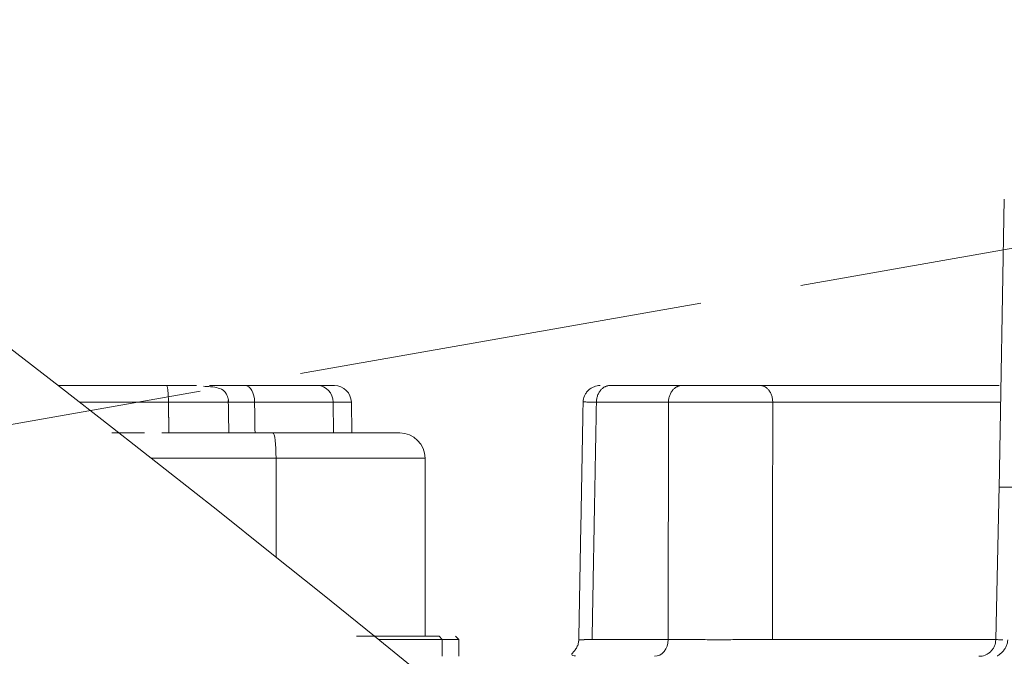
# Model space of a CAD drawing. Header units: millimetres. Extents: x 5437 to 18441, y -4466 to 3128.
# Tile 269 of 497: x 8381 to 8410, y 562 to 581. Entities that reach past the tile are written whole.
import ezdxf

# ---------------------------------------------------------------- set-up
doc = ezdxf.new("R2010")
doc.units = ezdxf.units.MM
doc.linetypes.add('ACAD_ISO02W100', pattern=[15, 12, -3])
doc.layers.add('1', color=7, linetype='Continuous', true_color=0xffffff)
doc.styles.add('TXT08', font='txt.shx', dxfattribs={"width": 0.8, "bigfont": 'gbcbig.shx'})
doc.dimstyles.new('YanXiu', dxfattribs={"dimtxt": 40, "dimasz": 30, "dimexe": 0.66, "dimexo": 0.66, "dimgap": 0.66, "dimtad": 0, "dimdec": 1, "dimdsep": 46, "dimtxsty": 'TXT08', "dimcen": 0, "dimclrd": 256, "dimclre": 165, "dimclrt": 90, "dimazin": 2, "dimtfac": 1, "dimtdec": 1, "dimtofl": 0, "dimtmove": 0, "dimatfit": 3, "dimfxl": 1, "dimlwd": 5, "dimlwe": 13, "dimarcsym": 0})

# ---------------------------------------------------------------- blocks, each defined once
blk = doc.blocks.new('*D35')
at = {"color": 165, "lineweight": 13, "transparency": 16777216}
for p, q in [((8947.864, 668.084), (9114.527, -277.112)), ((8081.233, 515.273), (8247.896, -429.922))]:
    blk.add_line(p, q, dxfattribs=at)
at = {"lineweight": 5, "transparency": 16777216}
for p, q in [((9084.868, -281.671), (8721.139, -345.806)), ((8277.326, -424.063), (8641.055, -359.927))]:
    blk.add_line(p, q, dxfattribs=at)
at = {"lineweight": 20, "transparency": 16777216}
for points in [[(9084, -276.747), (9085.737, -286.595), (9114.413, -276.462)], [(8276.458, -419.139), (8278.194, -428.987), (8247.782, -429.272)]]:
    blk.add_solid(points, dxfattribs=at)
at = {"layer": 'Defpoints', "color": 0, "lineweight": 20, "transparency": 16777216}
for p in [(8947.749, 668.734), (8081.118, 515.923), (9114.413, -276.462)]:
    blk.add_point(p, dxfattribs=at)
at = {"color": 90, "lineweight": 20, "transparency": 16777216, "insert": (8681.097, -352.867), "char_height": 40, "attachment_point": 5, "rotation": 10, "style": 'TXT08'}
blk.add_mtext('880', dxfattribs=at)
blk = doc.blocks.new('*D38')
at = {"color": 165, "lineweight": 13, "transparency": 16777216}
blk.add_line((8986.17, 447.037), (8717.324, 399.632), dxfattribs=at)
at = {"lineweight": 5, "transparency": 16777216}
for start, end in [(171.109661, 178.69322), (181.30678, 188.890339)]:
    blk.add_arc((10243.473, 668.734), 1549.032, start, end, dxfattribs=at)
at = {"lineweight": 20, "transparency": 16777216}
for points in [[(8708.118, 908.947), (8717.983, 907.306), (8717.974, 937.72)], [(8717.983, 430.161), (8708.118, 428.52), (8717.974, 399.747)]]:
    blk.add_solid(points, dxfattribs=at)
at = {"layer": 'Defpoints', "color": 0, "lineweight": 20, "transparency": 16777216}
for p in [(7952.772, 1072.646), (8986.82, 890.315), (8697.061, 758.802), (10020.868, 629.482), (8986.82, 447.152)]:
    blk.add_point(p, dxfattribs=at)
at = {"color": 90, "lineweight": 20, "transparency": 16777216, "insert": (8694.44, 668.734), "char_height": 40, "attachment_point": 5, "rotation": 90, "style": 'TXT08'}
blk.add_mtext('20°', dxfattribs=at)
blk = doc.blocks.new('*D40')
at = {"lineweight": 5, "transparency": 16777216}
for start, end in [(104.30221, 139.92848), (150.07152, 185.69779)]:
    blk.add_arc((9169.331, 707.804), 399.627, start, end, dxfattribs=at)
at = {"lineweight": 20, "transparency": 16777216}
for points in [[(9069.556, 1099.933), (9071.661, 1090.157), (9099.936, 1101.36)], [(8776.632, 668.812), (8766.725, 667.446), (8775.775, 638.41)]]:
    blk.add_solid(points, dxfattribs=at)
at = {"layer": 'Defpoints', "color": 0, "lineweight": 20, "transparency": 16777216}
for p in [(8987, 1741.853), (8912.456, 1013.936), (9169.331, 707.804), (8947.749, 668.734), (8081.118, 515.923)]:
    blk.add_point(p, dxfattribs=at)
at = {"color": 90, "lineweight": 20, "transparency": 16777216, "insert": (8841.976, 937.021), "char_height": 40, "attachment_point": 5, "rotation": 55, "style": 'TXT08'}
blk.add_mtext('90°', dxfattribs=at)
blk = doc.blocks.new('*D43')
at = {"color": 165, "lineweight": 13, "transparency": 16777216}
for p, q in [((10020.868, 628.822), (10020.868, -1427.236)), ((8401.118, -46.541), (8401.118, -1427.236))]:
    blk.add_line(p, q, dxfattribs=at)
at = {"lineweight": 5, "transparency": 16777216}
for p, q in [((8431.118, -1426.576), (9141, -1426.576)), ((9990.868, -1426.576), (9280.987, -1426.576))]:
    blk.add_line(p, q, dxfattribs=at)
at = {"lineweight": 20, "transparency": 16777216}
for points in [[(8431.118, -1421.576), (8431.118, -1431.576), (8401.118, -1426.576)], [(9990.868, -1421.576), (9990.868, -1431.576), (10020.868, -1426.576)]]:
    blk.add_solid(points, dxfattribs=at)
at = {"layer": 'Defpoints', "color": 0, "lineweight": 20, "transparency": 16777216}
for p in [(10020.868, 629.482), (8401.118, -45.881), (10020.868, -1426.576)]:
    blk.add_point(p, dxfattribs=at)
at = {"color": 90, "lineweight": 20, "transparency": 16777216, "insert": (9210.993, -1426.576), "char_height": 40, "attachment_point": 5, "style": 'TXT08'}
blk.add_mtext('1619.7', dxfattribs=at)
blk = doc.blocks.new('*D45')
at = {"color": 165, "lineweight": 13, "transparency": 16777216}
for p, q in [((8078.879, 2459.339), (10490.549, 2459.339)), ((8614.278, -4.077), (10490.549, -4.077))]:
    blk.add_line(p, q, dxfattribs=at)
at = {"lineweight": 5, "transparency": 16777216}
for p, q in [((10489.889, 2429.339), (10489.889, 1308.291)), ((10489.889, 25.923), (10489.889, 1146.971))]:
    blk.add_line(p, q, dxfattribs=at)
at = {"lineweight": 20, "transparency": 16777216}
for points in [[(10484.889, 2429.339), (10494.889, 2429.339), (10489.889, 2459.339)], [(10484.889, 25.923), (10494.889, 25.923), (10489.889, -4.077)]]:
    blk.add_solid(points, dxfattribs=at)
at = {"layer": 'Defpoints', "color": 0, "lineweight": 20, "transparency": 16777216}
for p in [(8078.219, 2459.339), (10489.889, 2459.339), (8613.618, -4.077)]:
    blk.add_point(p, dxfattribs=at)
at = {"color": 90, "lineweight": 20, "transparency": 16777216, "insert": (10489.889, 1227.631), "char_height": 40, "attachment_point": 5, "rotation": 90, "style": 'TXT08'}
blk.add_mtext('2463.4', dxfattribs=at)
blk = doc.blocks.new('*D48')
at = {"color": 165, "lineweight": 13, "transparency": 16777216}
for p, q in [((8081.118, 1395.263), (8081.118, -113.343)), ((8401.118, -46.541), (8401.118, -113.343))]:
    blk.add_line(p, q, dxfattribs=at)
at = {"lineweight": 5, "transparency": 16777216}
for p, q in [((8111.118, -112.683), (8200.458, -112.683)), ((8371.118, -112.683), (8281.778, -112.683))]:
    blk.add_line(p, q, dxfattribs=at)
at = {"lineweight": 20, "transparency": 16777216}
for points in [[(8111.118, -107.683), (8111.118, -117.683), (8081.118, -112.683)], [(8371.118, -107.683), (8371.118, -117.683), (8401.118, -112.683)]]:
    blk.add_solid(points, dxfattribs=at)
at = {"layer": 'Defpoints', "color": 0, "lineweight": 20, "transparency": 16777216}
for p in [(8081.118, 1395.923), (8401.118, -45.881), (8401.118, -112.683)]:
    blk.add_point(p, dxfattribs=at)
at = {"color": 90, "lineweight": 20, "transparency": 16777216, "insert": (8241.118, -112.683), "char_height": 40, "attachment_point": 5, "style": 'TXT08'}
blk.add_mtext('320', dxfattribs=at)

msp = doc.modelspace()

# ---------------------------------------------------------------- linework, layer by layer
at = {"color": 4, "linetype": 'ACAD_ISO02W100', "lineweight": 20}
msp.add_line((8947.74919, 668.7336), (8081.11836, 515.92321), dxfattribs=at)
at = {"color": 7, "lineweight": 20}
msp.add_arc((8078.21928, 516.97839), 1942.36096, 17.50812349, 223.34882114, dxfattribs=at)
at = {"layer": '1', "color": 0, "lineweight": 20}
for p, q in [((8410.13977, 575.43193), (8409.99043, 566.87635)), ((8382.21845, 569.92321), (8385.41015, 569.92321)), ((8387.73038, 569.92321), (8389.86983, 569.92321)), ((8390.36712, 569.92321), (8389.86983, 569.92321)), ((8398.50173, 569.92321), (8400.62889, 569.92321)), ((8385.46693, 569.43019), (8382.85165, 569.43019)), ((8390.32839, 569.43019), (8388.01087, 569.43019)), ((8390.32839, 569.43019), (8390.86707, 569.43019)), ((8390.32839, 569.43019), (8390.34, 568.5232)), ((8390.87974, 568.5232), (8390.86707, 569.43019)), ((8400.22711, 569.43019), (8398.09996, 569.43019)), ((8410.03502, 569.43019), (8403.30413, 569.43019)), ((8388.6435, 567.77321), (8384.96683, 567.77321)), ((8388.6435, 567.77321), (8393.04335, 567.77321)), ((8388.6435, 567.77321), (8388.6435, 564.85642)), ((8393.04335, 562.52321), (8393.04335, 567.77321)), ((8409.99214, 566.97006), (8409.88737, 562.40797)), ((8393.54663, 562.42321), (8391.66592, 562.42321)), ((8393.4549, 562.52321), (8393.54663, 562.4232)), ((8393.54663, 561.92321), (8393.54663, 562.42321)), ((8393.54663, 562.42321), (8394.04335, 562.42321)), ((8394.04335, 562.42321), (8393.94335, 562.52321)), ((8394.04335, 561.92321), (8394.04335, 562.4232)), ((8397.97259, 562.41623), (8400.21891, 562.41623)), ((8403.29824, 562.41623), (8409.88784, 562.41623))]:
    msp.add_line(p, q, dxfattribs=at)
for centre, radius, start, end in [((8013.90589, 96.27159), 600, 26.44604786, 75.16248942), ((8390.36712, 569.42321), 0.5, 0.8, 90), ((8392.29335, 567.77321), 0.75, 0, 90)]:
    msp.add_arc(centre, radius, start, end, dxfattribs=at)
for centre, major_axis, ratio, start_param, end_param in [((8387.73038, 569.42321), (0, 0.5), 0.56105001, 4.72635161, 6.28318531), ((8389.86983, 569.42321), (0, -0.5), 0.91721347, 1.58475896, 3.14159265), ((8388.55347, 567.77321), (0, -0.75), 0.12003009, 1.57079633, 3.14159265), ((8399.81713, 562.42321), (0, 0.5), 0.80362788, 3.14159265, 4.69842635)]:
    msp.add_ellipse(centre, major_axis=major_axis, ratio=ratio, start_param=start_param, end_param=end_param, dxfattribs=at)
for points, degree, knots in [([(8385.41015, 569.92321), (8385.47003, 569.92321), (8385.52931, 569.92321), (8385.58814, 569.92321), (8385.70342, 569.92321), (8385.81533, 569.92321), (8385.87035, 569.92321), (8385.99595, 569.92321), (8386.11337, 569.92321), (8386.17777, 569.92321), (8386.23877, 569.92321), (8386.29597, 569.92321)], 5, [0, 0, 0, 0, 0, 0, 0.30005124, 0.30005124, 0.30005124, 0.59835653, 0.59835653, 0.59835653, 1, 1, 1, 1, 1, 1]), ([(8386.68288, 569.92321), (8386.68623, 569.92321), (8386.68972, 569.92321), (8386.69335, 569.92321), (8386.74883, 569.92321), (8386.83426, 569.92321), (8386.93891, 569.92321), (8387.14358, 569.92321), (8387.40056, 569.92321), (8387.50487, 569.92321), (8387.61472, 569.92321), (8387.73038, 569.92321)], 5, [0, 0, 0, 0, 0, 0, 0.0434709, 0.0434709, 0.0434709, 0.64069683, 0.64069683, 0.64069683, 1, 1, 1, 1, 1, 1]), ([(8398.21243, 569.92321), (8398.14772, 569.92259), (8398.05446, 569.90517), (8397.93803, 569.8459), (8397.85841, 569.78238), (8397.79323, 569.70418), (8397.73159, 569.58911), (8397.71239, 569.49661), (8397.71064, 569.43227)], 3, [0, 0, 0, 0, 0.23906447, 0.367615, 0.49893976, 0.63041364, 0.75939623, 1, 1, 1, 1]), ([(8400.62889, 569.92321), (8400.66473, 569.92321), (8400.70277, 569.92321), (8400.74318, 569.92321), (8400.82788, 569.92321), (8400.92083, 569.92321), (8400.96941, 569.92321), (8401.16951, 569.92321), (8401.39366, 569.92321), (8401.57316, 569.92321), (8401.87496, 569.92321), (8402.17179, 569.92321), (8402.28843, 569.92321), (8402.50188, 569.92321), (8402.69621, 569.92321), (8402.78296, 569.92321), (8402.86343, 569.92321), (8402.93665, 569.92321)], 5, [0, 0, 0, 0, 0, 0, 0.11370391, 0.11370391, 0.11370391, 0.22727799, 0.22727799, 0.22727799, 0.5676946, 0.5676946, 0.5676946, 0.79533231, 0.79533231, 0.79533231, 1, 1, 1, 1, 1, 1]), ([(8387.24218, 569.43177), (8387.24194, 569.45396), (8387.23786, 569.49848), (8387.22447, 569.55607), (8387.2087, 569.60167), (8387.19482, 569.63467), (8387.17904, 569.66626), (8387.15424, 569.70845), (8387.07734, 569.80667), (8386.95667, 569.8516), (8386.74864, 569.88799), (8386.57686, 569.89871), (8386.49873, 569.90135)], 3, [0, 0, 0, 0, 0.04827255, 0.09488679, 0.1172312, 0.13936, 0.16221975, 0.1871757, 0.24858253, 0.54124501, 0.8096471, 1, 1, 1, 1]), ([(8386.87449, 569.43375), (8386.83143, 569.43419), (8386.78495, 569.43454), (8386.68604, 569.43506), (8386.63362, 569.43524), (8386.52399, 569.43543), (8386.46677, 569.43544), (8386.34879, 569.43532), (8386.28802, 569.43518), (8386.16423, 569.43478), (8386.1012, 569.43451), (8385.97414, 569.43388), (8385.9101, 569.4335), (8385.78215, 569.43268), (8385.71824, 569.43222), (8385.59154, 569.43124), (8385.52875, 569.43073), (8385.46693, 569.43019)], 3, [0, 0, 0, 0, 0.125, 0.125, 0.25, 0.25, 0.375, 0.375, 0.5, 0.5, 0.625, 0.625, 0.75, 0.75, 0.875, 0.875, 1, 1, 1, 1]), ([(8387.13311, 569.43086), (8387.13307, 569.43085), (8387.13302, 569.43084), (8387.13313, 569.43083), (8387.1335, 569.43081), (8387.13412, 569.43079), (8387.13499, 569.43077), (8387.1361, 569.43075), (8387.13746, 569.43073), (8387.13905, 569.4307), (8387.14088, 569.43068), (8387.14295, 569.43065), (8387.14525, 569.43062), (8387.14779, 569.43059), (8387.15055, 569.43056), (8387.15354, 569.43053), (8387.15675, 569.43049), (8387.16019, 569.43045), (8387.16384, 569.43042), (8387.16772, 569.43037), (8387.1718, 569.43033), (8387.1761, 569.43029), (8387.18059, 569.43024), (8387.18377, 569.43021), (8387.18535, 569.43019)], 3, [0, 0, 0, 0, 0.03328866, 0.08050025, 0.12760936, 0.17461341, 0.22150984, 0.26829613, 0.3149698, 0.36152841, 0.40796956, 0.4542909, 0.5004901, 0.54656489, 0.59251303, 0.63833234, 0.68402067, 0.7295759, 0.77499598, 0.82027889, 0.86542266, 0.91042535, 0.95528508, 1, 1, 1, 1]), ([(8388.01087, 569.43019), (8388.00503, 569.43021), (8387.99334, 569.43024), (8387.97592, 569.43029), (8387.95857, 569.43033), (8387.94131, 569.43037), (8387.92413, 569.43042), (8387.90704, 569.43045), (8387.89004, 569.43049), (8387.87313, 569.43053), (8387.85633, 569.43056), (8387.83963, 569.43059), (8387.82303, 569.43062), (8387.80655, 569.43065), (8387.79019, 569.43068), (8387.77395, 569.4307), (8387.75783, 569.43073), (8387.74184, 569.43075), (8387.72598, 569.43077), (8387.71026, 569.43079), (8387.69468, 569.43081), (8387.67924, 569.43083), (8387.66395, 569.43084), (8387.64882, 569.43086), (8387.63384, 569.43087), (8387.61902, 569.43089), (8387.60436, 569.4309), (8387.58988, 569.43091), (8387.57556, 569.43092), (8387.56142, 569.43093), (8387.54746, 569.43094), (8387.53368, 569.43095), (8387.52009, 569.43096), (8387.50669, 569.43096), (8387.49348, 569.43097), (8387.48047, 569.43098), (8387.46766, 569.43098), (8387.45505, 569.43099), (8387.44265, 569.43099), (8387.43046, 569.431), (8387.41848, 569.431), (8387.40672, 569.431), (8387.39518, 569.43101), (8387.38386, 569.43101), (8387.37277, 569.43101), (8387.3619, 569.43101), (8387.35126, 569.43102), (8387.34086, 569.43102), (8387.33069, 569.43102), (8387.32076, 569.43102), (8387.31107, 569.43102), (8387.30162, 569.43102), (8387.29242, 569.43102), (8387.28346, 569.43102), (8387.27475, 569.43102), (8387.2663, 569.43102), (8387.25809, 569.43102), (8387.25013, 569.43102), (8387.24244, 569.43102), (8387.23499, 569.43102), (8387.22781, 569.43102), (8387.22088, 569.43102), (8387.21422, 569.43102), (8387.20781, 569.43102), (8387.20167, 569.43101), (8387.19578, 569.43101), (8387.19017, 569.43101), (8387.18585, 569.43101), (8387.18341, 569.43101), (8387.1827, 569.43101)], 3, [0, 0, 0, 0, 0.01410595, 0.02825758, 0.04245433, 0.05669559, 0.07098076, 0.0853092, 0.09968029, 0.11409338, 0.1285478, 0.14304286, 0.15757789, 0.17215218, 0.186765, 0.20141564, 0.21610333, 0.23082733, 0.24558687, 0.26038116, 0.27520941, 0.29007081, 0.30496455, 0.3198898, 0.33484571, 0.34983143, 0.36484609, 0.37988883, 0.39495876, 0.41005497, 0.42517658, 0.44032266, 0.45549228, 0.47068452, 0.48589843, 0.50113307, 0.51638747, 0.53166067, 0.5469517, 0.56225958, 0.57758331, 0.59292191, 0.60827437, 0.6236397, 0.63901688, 0.6544049, 0.66980274, 0.68520938, 0.70062379, 0.71604494, 0.7314718, 0.74690333, 0.76233851, 0.77777628, 0.79321562, 0.80865549, 0.82409483, 0.83953263, 0.85496782, 0.87039939, 0.88582629, 0.90124749, 0.91666195, 0.93206866, 0.94746657, 0.96285467, 0.97823194, 0.99359736, 1, 1, 1, 1]), ([(8401.72564, 569.43414), (8401.64739, 569.43464), (8401.5694, 569.43503), (8401.41551, 569.43562), (8401.33963, 569.43582), (8401.19143, 569.43603), (8401.11912, 569.43604), (8400.97932, 569.43589), (8400.91184, 569.43573), (8400.78268, 569.43528), (8400.721, 569.43498), (8400.6041, 569.43426), (8400.54888, 569.43384), (8400.44523, 569.43292), (8400.39681, 569.43241), (8400.30685, 569.43134), (8400.2653, 569.43077), (8400.22711, 569.43019)], 3, [0, 0, 0, 0, 0.125, 0.125, 0.25, 0.25, 0.375, 0.375, 0.5, 0.5, 0.625, 0.625, 0.75, 0.75, 0.875, 0.875, 1, 1, 1, 1]), ([(8403.30413, 569.43019), (8403.26057, 569.43078), (8403.21375, 569.43134), (8403.11351, 569.43242), (8403.0601, 569.43293), (8402.94691, 569.43385), (8402.88712, 569.43427), (8402.76164, 569.43499), (8402.69596, 569.43529), (8402.55948, 569.43574), (8402.4887, 569.4359), (8402.34311, 569.43605), (8402.26831, 569.43604), (8402.11605, 569.43583), (8402.03859, 569.43563), (8401.88255, 569.43504), (8401.80397, 569.43464), (8401.72564, 569.43414)], 3, [0, 0, 0, 0, 0.125, 0.125, 0.25, 0.25, 0.375, 0.375, 0.5, 0.5, 0.625, 0.625, 0.75, 0.75, 0.875, 0.875, 1, 1, 1, 1]), ([(8384.75816, 568.52321), (8384.65714, 568.52321), (8384.56189, 568.52321), (8384.47269, 568.52321), (8384.17956, 568.52321), (8383.96831, 568.52321), (8383.86255, 568.52321), (8383.80163, 568.52321), (8383.79374, 568.52321), (8383.79348, 568.52321), (8383.79335, 568.52321), (8383.79335, 568.52321)], 5, [0, 0, 0, 0, 0, 0, 0.27267623, 0.27267623, 0.27267623, 0.96447515, 0.96447515, 0.96447515, 1, 1, 1, 1, 1, 1]), ([(8385.27451, 568.52321), (8385.31618, 568.52321), (8385.35844, 568.52321), (8385.40126, 568.52321), (8385.76354, 568.52321), (8386.16306, 568.52321), (8386.53755, 568.52321), (8387.16561, 568.52321), (8387.81468, 568.52321), (8388.06195, 568.52321), (8388.30878, 568.52321), (8388.55347, 568.52321)], 5, [0, 0, 0, 0, 0, 0, 0.07788072, 0.07788072, 0.07788072, 0.65058455, 0.65058455, 0.65058455, 1, 1, 1, 1, 1, 1]), ([(8388.55347, 568.52321), (8388.95453, 568.52321), (8389.34982, 568.52321), (8389.73182, 568.52321), (8390.29996, 568.52321), (8390.80153, 568.52321), (8390.97409, 568.52321), (8391.13559, 568.52321), (8391.2851, 568.52321)], 5, [0, 0, 0, 0, 0, 0, 0.63601998, 0.63601998, 0.63601998, 1, 1, 1, 1, 1, 1]), ([(8392.29268, 568.52321), (8392.28618, 568.52321), (8392.23985, 568.52321), (8392.1538, 568.52321), (8391.90743, 568.52321), (8391.52047, 568.52321), (8391.29682, 568.52321), (8391.04448, 568.52321), (8390.76761, 568.52321)], 5, [0, 0, 0, 0, 0, 0, 0.50498548, 0.50498548, 0.50498548, 1, 1, 1, 1, 1, 1]), ([(8409.99125, 566.92321), (8409.99115, 566.92321), (8410.00725, 566.92321), (8410.07434, 566.92321), (8410.12836, 566.92321), (8410.26499, 566.92321), (8410.34407, 566.92321), (8410.43638, 566.92321)], 3, [0, 0, 0, 0, 0.32568435, 0.32568435, 0.68112538, 0.68112538, 1, 1, 1, 1]), ([(8391.01767, 562.52321), (8391.03007, 562.52321), (8391.04245, 562.52321), (8391.0548, 562.52321), (8391.57822, 562.52321), (8392.06115, 562.52321), (8392.48332, 562.52321), (8392.93075, 562.52321), (8393.27997, 562.52321), (8393.34196, 562.52321), (8393.40026, 562.52321), (8393.45491, 562.52321)], 5, [0, 0, 0, 0, 0, 0, 0.01923389, 0.01923389, 0.01923389, 0.81625272, 0.81625272, 0.81625272, 1, 1, 1, 1, 1, 1]), ([(8397.57979, 562.41413), (8397.57965, 562.37703), (8397.57237, 562.3215), (8397.5492, 562.24558), (8397.52362, 562.1894), (8397.49145, 562.13755), (8397.44167, 562.07346), (8397.38744, 562.01661), (8397.36252, 561.97121), (8397.39079, 561.94585), (8397.45355, 561.93683), (8397.48705, 561.93491)], 3, [0, 0, 0, 0, 0.07816108, 0.11641176, 0.15474346, 0.19694386, 0.24871153, 0.39048619, 0.58500562, 0.82576602, 1, 1, 1, 1]), ([(8397.58001, 562.41534), (8397.57993, 562.41534), (8397.57982, 562.41534), (8397.57989, 562.41534), (8397.58026, 562.41534), (8397.58092, 562.41534), (8397.58188, 562.41534), (8397.58314, 562.41534), (8397.58468, 562.41533), (8397.58652, 562.41533), (8397.58866, 562.41533), (8397.59108, 562.41533), (8397.59378, 562.41533), (8397.59678, 562.41533), (8397.60006, 562.41533), (8397.60363, 562.41533), (8397.60747, 562.41533), (8397.6116, 562.41533), (8397.61601, 562.41533), (8397.62069, 562.41533), (8397.62564, 562.41533), (8397.63086, 562.41534), (8397.63636, 562.41534), (8397.64212, 562.41534), (8397.64814, 562.41534), (8397.65442, 562.41535), (8397.66096, 562.41535), (8397.66776, 562.41536), (8397.6748, 562.41537), (8397.6821, 562.41537), (8397.68964, 562.41538), (8397.69742, 562.41539), (8397.70544, 562.4154), (8397.71369, 562.41541), (8397.72218, 562.41543), (8397.73089, 562.41544), (8397.73983, 562.41546), (8397.74899, 562.41547), (8397.75837, 562.41549), (8397.76796, 562.41551), (8397.77776, 562.41553), (8397.78777, 562.41556), (8397.79797, 562.41558), (8397.80838, 562.41561), (8397.81898, 562.41564), (8397.82977, 562.41567), (8397.84074, 562.4157), (8397.8519, 562.41574), (8397.86323, 562.41577), (8397.87474, 562.41581), (8397.88641, 562.41586), (8397.89826, 562.4159), (8397.91026, 562.41595), (8397.92242, 562.416), (8397.93473, 562.41605), (8397.9472, 562.41611), (8397.95979, 562.41616), (8397.96833, 562.41621), (8397.97259, 562.41623)], 3, [0, 0, 0, 0, 0.0142141, 0.03294249, 0.05166325, 0.07037501, 0.0890764, 0.10776604, 0.12644257, 0.14510463, 0.16375087, 0.18237995, 0.20099052, 0.21958126, 0.23815085, 0.25669797, 0.27522133, 0.29371962, 0.31219157, 0.33063592, 0.34905139, 0.36743675, 0.38579077, 0.40411222, 0.42239989, 0.44065259, 0.45886916, 0.47704841, 0.49518921, 0.51329042, 0.53135092, 0.54936962, 0.56734543, 0.58527728, 0.60316413, 0.62100494, 0.6387987, 0.65654441, 0.67424109, 0.69188778, 0.70948354, 0.72702745, 0.74451861, 0.76195612, 0.77933913, 0.79666679, 0.81393827, 0.83115276, 0.84830948, 0.86540766, 0.88244655, 0.89942542, 0.91634357, 0.9332003, 0.94999495, 0.96672687, 0.98339542, 1, 1, 1, 1]), ([(8400.21891, 562.41623), (8400.25713, 562.41648), (8400.2987, 562.41672), (8400.38874, 562.41713), (8400.43721, 562.41731), (8400.54095, 562.41757), (8400.59623, 562.41766), (8400.71326, 562.41772), (8400.77501, 562.41769), (8400.90433, 562.41748), (8400.97189, 562.41731), (8401.11185, 562.41679), (8401.18425, 562.41645), (8401.33263, 562.41558), (8401.40862, 562.41506), (8401.56269, 562.4138), (8401.64077, 562.41308), (8401.71911, 562.41225)], 3, [0, 0, 0, 0, 0.125, 0.125, 0.25, 0.25, 0.375, 0.375, 0.5, 0.5, 0.625, 0.625, 0.75, 0.75, 0.875, 0.875, 1, 1, 1, 1]), ([(8401.71911, 562.41225), (8401.79753, 562.41308), (8401.8762, 562.4138), (8402.03241, 562.41506), (8402.10994, 562.41559), (8402.26234, 562.41646), (8402.3372, 562.4168), (8402.48288, 562.41732), (8402.55371, 562.41749), (8402.69024, 562.41769), (8402.75594, 562.41772), (8402.88143, 562.41767), (8402.94122, 562.41758), (8403.05439, 562.41731), (8403.10778, 562.41714), (8403.20794, 562.41672), (8403.25473, 562.41648), (8403.29824, 562.41623)], 3, [0, 0, 0, 0, 0.125, 0.125, 0.25, 0.25, 0.375, 0.375, 0.5, 0.5, 0.625, 0.625, 0.75, 0.75, 0.875, 0.875, 1, 1, 1, 1]), ([(8409.88818, 562.41173), (8409.88612, 562.34753), (8409.86671, 562.25532), (8409.80523, 562.14092), (8409.74036, 562.06318), (8409.66124, 562.00004), (8409.54557, 561.94111), (8409.45308, 561.92379), (8409.38895, 561.92321)], 3, [0, 0, 0, 0, 0.2397501, 0.36849435, 0.49988256, 0.63128522, 0.76007326, 1, 1, 1, 1]), ([(8409.8876, 562.4178), (8409.88759, 562.4175), (8409.90368, 562.41683), (8409.97059, 562.41461), (8410.02458, 562.41298), (8410.09655, 562.41087)], 3, [0, 0, 0, 0, 0.47729281, 0.47729281, 1, 1, 1, 1]), ([(8410.24151, 562.41449), (8410.24099, 562.38165), (8410.2336, 562.31634), (8410.20642, 562.23314), (8410.17453, 562.1712), (8410.1335, 562.10831), (8410.07482, 562.04319), (8410.00997, 561.98707), (8409.95181, 561.94437), (8409.93639, 561.92733), (8409.93753, 561.92358)], 3, [0, 0, 0, 0, 0.08391108, 0.17089467, 0.21707986, 0.26746256, 0.3884214, 0.54053303, 0.72162775, 1, 1, 1, 1])]:
    msp.add_open_spline(points, degree=degree, knots=knots, dxfattribs=at)
for points, weights in [([(8385.46693, 569.43019), (8385.46615, 569.92321), (8385.41015, 569.92321)], [1, 0.712026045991, 1]), ([(8398.50173, 569.92321), (8398.10549, 569.92321), (8398.09996, 569.43019)], [1, 0.712026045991, 1]), ([(8400.22711, 569.43019), (8400.23264, 569.92321), (8400.62889, 569.92321)], [1, 0.712026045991, 1]), ([(8403.30413, 569.43019), (8403.29907, 569.92321), (8402.93665, 569.92321)], [1, 0.712026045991, 1]), ([(8398.09996, 569.43019), (8397.70713, 569.43789), (8397.70738, 569.43858)], [1, 0.893085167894, 0.884528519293])]:
    msp.add_rational_spline(points, weights, degree=2, dxfattribs=at)
for points, degree in [([(8402.93665, 569.92321), (8404.25038, 569.92321), (8405.61483, 569.92321), (8407.0278, 569.92321), (8408.48688, 569.92321), (8409.98954, 569.92321)], 5), ([(8385.4825, 568.52319), (8385.47939, 568.70459), (8385.47627, 568.88599), (8385.47316, 569.06739), (8385.47005, 569.24879), (8385.46693, 569.43019)], 5), ([(8387.18724, 569.43019), (8387.32705, 569.43246), (8387.19218, 569.43367), (8386.87184, 569.43368)], 3), ([(8387.25036, 568.52313), (8387.23391, 569.48037)], 1), ([(8388.01087, 569.43019), (8388.01508, 569.12786), (8388.01929, 568.82553), (8388.02349, 568.5232)], 3), ([(8397.70739, 569.43858), (8397.57909, 562.37314)], 1), ([(8398.09996, 569.43019), (8398.07448, 568.0274), (8398.049, 566.6246), (8398.02353, 565.22181), (8397.99806, 563.81902), (8397.97259, 562.41623)], 5), ([(8400.21891, 562.41623), (8400.22054, 563.81902), (8400.22217, 565.22181), (8400.22381, 566.6246), (8400.22546, 568.0274), (8400.22711, 569.43019)], 5), ([(8403.30413, 569.43019), (8403.30214, 567.0922), (8403.30018, 564.75421), (8403.29824, 562.41623)], 3)]:
    msp.add_open_spline(points, degree=degree, dxfattribs=at)

# ---------------------------------------------------------------- dimensions: what is measured, and where the dimension line sits
at = {"color": 7, "lineweight": 20}
dim = msp.add_linear_dim(base=(10489.88872, 2459.33935), p1=(8613.61836, -4.07679), p2=(8078.21928, 2459.33935), angle=90, dimstyle='YanXiu', dxfattribs=at)
dim.commit()
dim.dimension.update_dxf_attribs({"geometry": '*D45', "text_midpoint": (10489.88872, 1227.63128)})
for base, line1, line2, picture, middle in [((8912.4558, 1013.93631), ((8947.74919, 668.7336), (8081.11836, 515.92321)), ((8987.00035, 1741.85258), (9169.33093, 707.80444)), '*D40', (8841.97585, 937.02094)), ((8697.0612, 758.80181), ((10020.86817, 629.48245), (8986.82003, 447.15186)), ((7952.77189, 1072.64593), (8986.82003, 890.31535)), '*D38', (8694.44048, 668.7336))]:
    dim = msp.add_angular_dim_2l(base=base, line1=line1, line2=line2, dimstyle='YanXiu', dxfattribs=at)
    dim.commit()
    dim.dimension.update_dxf_attribs({"geometry": picture, "text_midpoint": middle})
for base, p1, p2, picture, middle in [((8401.11836, -112.68335), (8081.11836, 1395.92321), (8401.11836, -45.88071), '*D48', (8241.11836, -112.68335)), ((10020.86817, -1426.57588), (8401.11836, -45.88071), (10020.86817, 629.48245), '*D43', (9210.99327, -1426.57588))]:
    dim = msp.add_linear_dim(base=base, p1=p1, p2=p2, dimstyle='YanXiu', dxfattribs=at)
    dim.commit()
    dim.dimension.update_dxf_attribs({"geometry": picture, "text_midpoint": middle})
dim = msp.add_aligned_dim(p1=(8081.11836, 515.92321), p2=(8947.74919, 668.7336), distance=-959.77636, dimstyle='YanXiu', dxfattribs=at)
dim.commit()
dim.dimension.update_dxf_attribs({"geometry": '*D35', "text_midpoint": (8681.09719, -352.86679)})

doc.saveas('drawing.dxf')
